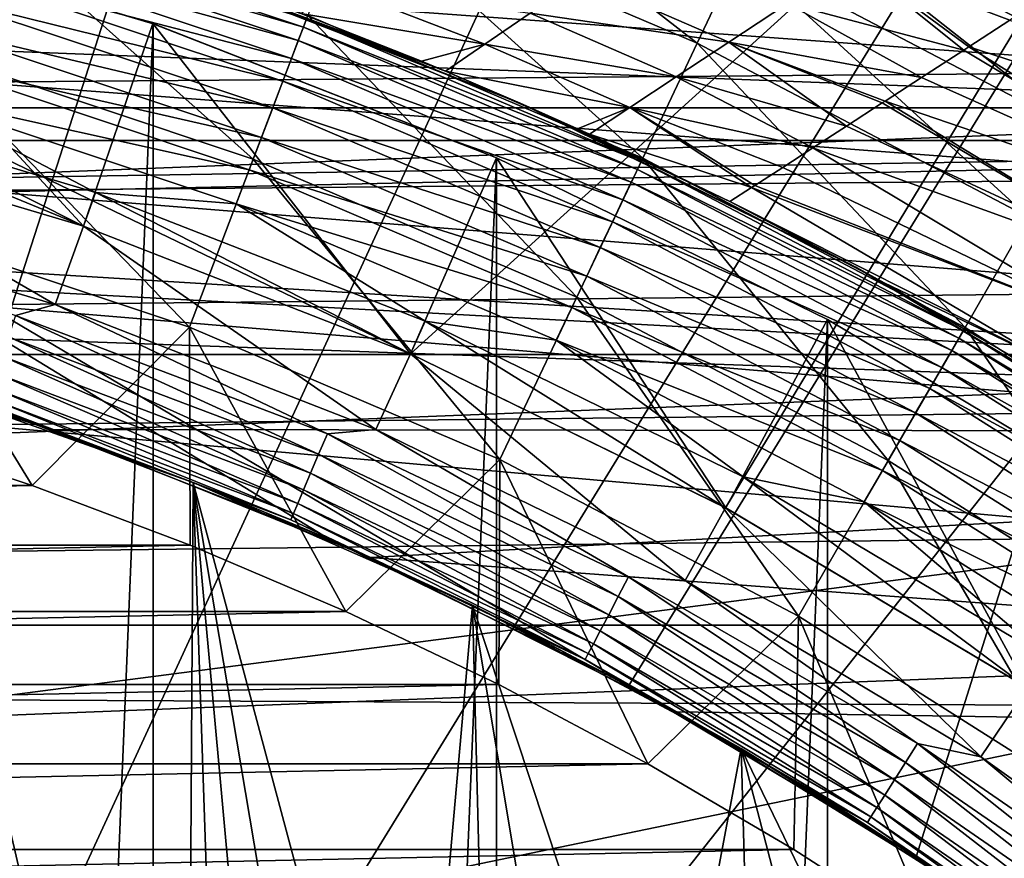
# Model space of a CAD drawing. Header units: metres. Extents: x -104 to 104, y -68 to 90.
# Tile 646 of 744: x 5.53 to 9.67, y 58.51 to 62.04. Entities that reach past the tile are written whole.
import ezdxf

# ---------------------------------------------------------------- set-up
doc = ezdxf.new("R2010")
doc.units = ezdxf.units.M
doc.layers.add('solid_FIT-BATH-153_SW0002', color=7, linetype='CONTINUOUS')

msp = doc.modelspace()

# ---------------------------------------------------------------- linework, layer by layer
at = {"layer": 'solid_FIT-BATH-153_SW0002'}
for points in [[(2.257359, 50.785889, 69.796501), (4.86164, 64.201035, 69.796501), (6.434303, 63.74995, 69.796501)], [(7.170177, 60.632389, 8.296501), (10.978271, 64.083855, 8.296501), (0.000727, 64.083694, 8.296501)], [(5.796449, 61.168476, 8.296501), (7.170177, 60.632389, 8.296501), (0.000727, 64.083694, 8.296501)], [(4.381793, 61.58971, 8.296501), (5.796449, 61.168476, 8.296501), (0.000727, 64.083694, 8.296501)], [(7.170177, 60.632389, 8.296501), (8.495444, 59.984596, 8.296501), (10.978271, 64.083855, 8.296501)], [(8.495444, 59.984596, 8.296501), (9.763556, 59.228916, 8.296501), (10.978271, 64.083855, 8.296501)], [(0, 64.027351, -4.703498), (8.088888, 59.238121, -4.703498), (11.033089, 64.027031, -4.703498)], [(0, 64.027351, -4.703498), (6.827105, 59.854702, -4.703498), (8.088888, 59.238121, -4.703498)], [(0, 64.027351, -4.703498), (5.519039, 60.365028, -4.703498), (6.827105, 59.854702, -4.703498)], [(8.088888, 59.238121, -4.703498), (9.296422, 58.518795, -4.703498), (11.033089, 64.027031, -4.703498)], [(9.296422, 58.518795, -4.703498), (10.439354, 57.702934, -4.703498), (11.033089, 64.027031, -4.703498)], [(2.257359, 50.785889, 69.796501), (6.434303, 63.74995, 69.796501), (7.965962, 63.174828, 69.796501)], [(2.257359, 50.785889, 69.796501), (7.965962, 63.174828, 69.796501), (9.446235, 62.479736, 69.796501)], [(7.076758, 62.946083, 43.765839), (6.928165, 62.554264, 45.265484), (8.37569, 61.937542, 45.265484)], [(8.555328, 62.316135, 43.765839), (7.076758, 62.946083, 43.765839), (8.37569, 61.937542, 45.265484)], [(8.762166, 62.752018, 40.691639), (8.684418, 62.588177, 42.238136), (10.128975, 61.830025, 42.238136)], [(10.219655, 61.987076, 40.691639), (8.762166, 62.752018, 40.691639), (10.128975, 61.830025, 42.238136)], [(10.249338, 62.039791, 39.13728), (8.762166, 62.752018, 40.691639), (10.219655, 61.987076, 40.691639)], [(15.220738, 61.528896, 1.296502), (-15.220758, 61.528942, 1.296502), (-13.847548, 62.6502, 1.296502)], [(13.847528, 62.650154, 1.296502), (15.220738, 61.528896, 1.296502), (-13.847548, 62.6502, 1.296502)], [(-12.570824, 61.666145, 72.796501), (11.172243, 62.596611, 72.796501), (-11.172068, 62.596718, 72.796501)], [(-12.570824, 61.666145, 72.796501), (12.570974, 61.666039, 72.796501), (11.172243, 62.596611, 72.796501)], [(8.684418, 62.588177, 42.238136), (8.555328, 62.316135, 43.765839), (9.978415, 61.569252, 43.765839)], [(10.128975, 61.830025, 42.238136), (8.684418, 62.588177, 42.238136), (9.978415, 61.569252, 43.765839)], [(5.287019, 62.539165, 46.727985), (5.107137, 61.918087, 48.144478), (6.509375, 61.449959, 48.144478)], [(6.738649, 62.054546, 46.727985), (5.287019, 62.539165, 46.727985), (6.509375, 61.449959, 48.144478)], [(6.928165, 62.554264, 45.265484), (6.738649, 62.054546, 46.727985), (8.146577, 61.454697, 46.727985)], [(8.37569, 61.937542, 45.265484), (6.928165, 62.554264, 45.265484), (8.146577, 61.454697, 46.727985)], [(2.257359, 50.785889, 69.796501), (9.446235, 62.479736, 69.796501), (10.866007, 61.669186, 69.796501)], [(4.382003, 61.589661, 35.896503), (5.79599, 61.16869, 35.896503), (4.60299, 62.462109, 36.796501)], [(4.602447, 26.109547, 37.479431), (4.602447, 62.462227, 37.479431), (6.088531, 62.019794, 37.479431)], [(4.60299, 62.462109, 36.796501), (6.088531, 62.019794, 37.479431), (4.602447, 62.462227, 37.479431)], [(4.60299, 62.462109, 36.796501), (6.088256, 62.019913, 36.796501), (6.088531, 62.019794, 37.479431)], [(5.79599, 61.16869, 35.896503), (6.088256, 62.019913, 36.796501), (4.60299, 62.462109, 36.796501)], [(5.272609, 62.489048, 28.604473), (6.720258, 62.005753, 28.604473), (5.255927, 62.431454, 28.749653)], [(5.272609, 62.489048, 28.604473), (6.733197, 62.039867, 28.451694), (6.720258, 62.005753, 28.604473)], [(10.866007, 61.669186, 69.796501), (9.446235, 62.479736, 69.796501), (10.122001, 62.112751, 49.487583)], [(5.255927, 62.431454, 28.749653), (6.698995, 61.949684, 28.749653), (5.233125, 62.352734, 28.883652)], [(6.720258, 62.005753, 28.604473), (6.698995, 61.949684, 28.749653), (5.255927, 62.431454, 28.749653)], [(5.233125, 62.352734, 28.883652), (6.669933, 61.873055, 28.883652), (5.204767, 62.254829, 29.003164)], [(6.698995, 61.949684, 28.749653), (6.669933, 61.873055, 28.883652), (5.233125, 62.352734, 28.883652)], [(8.555328, 62.316135, 43.765839), (8.37569, 61.937542, 45.265484), (9.768893, 61.206341, 45.265484)], [(9.978415, 61.569252, 43.765839), (8.555328, 62.316135, 43.765839), (9.768893, 61.206341, 45.265484)], [(5.204767, 62.254829, 29.003164), (6.633789, 61.777752, 29.003164), (5.171553, 62.14016, 29.105242)], [(6.669933, 61.873055, 28.883652), (6.633789, 61.777752, 29.003164), (5.204767, 62.254829, 29.003164)], [(6.16929, 62.256416, 28.296501), (7.632213, 61.685581, 28.296501), (6.733197, 62.039867, 28.451694)], [(7.317375, 61.820313, 17.273005), (7.632213, 61.685581, 28.296501), (6.16929, 62.256416, 28.296501)], [(7.216987, 61.86187, 17.264809), (7.317375, 61.820313, 17.273005), (6.16929, 62.256416, 28.296501)], [(7.216987, 61.86187, 17.264809), (6.16929, 62.256416, 28.296501), (6.709054, 62.061954, 17.243191)], [(9.49685, 61.908821, 15.841331), (8.755634, 62.104362, 15.877523), (9.028185, 62.283348, 15.551215)], [(9.518023, 61.922554, 15.816548), (9.49685, 61.908821, 15.841331), (9.028185, 62.283348, 15.551215)], [(9.689807, 62.034012, 15.624913), (9.518023, 61.922554, 15.816548), (9.028185, 62.283348, 15.551215)], [(9.898851, 62.169724, 15.411796), (9.689807, 62.034012, 15.624913), (9.028185, 62.283348, 15.551215)], [(5.33306, 62.205315, -22.301899), (10.671043, 62.245171, -22.262825), (10.670967, 61.817604, -22.29899)], [(8.508777, 61.942131, 16.220694), (7.674321, 62.06461, 16.50194), (7.890851, 62.211628, 16.1404)], [(8.755634, 62.104362, 15.877523), (8.508777, 61.942131, 16.220694), (7.890851, 62.211628, 16.1404)], [(5.332981, 61.773846, -22.336155), (5.33306, 62.205315, -22.301899), (10.670967, 61.817604, -22.29899)], [(6.709054, 62.061954, 17.243191), (6.858861, 62.174953, 16.865639), (7.483057, 61.933937, 16.880211)], [(6.858861, 62.174953, 16.865639), (7.674321, 62.06461, 16.50194), (7.483057, 61.933937, 16.880211)], [(5.171553, 62.14016, 29.105242), (6.591455, 61.666126, 29.105242), (5.1343, 62.011547, 29.187365)], [(6.633789, 61.777752, 29.003164), (6.591455, 61.666126, 29.105242), (5.171553, 62.14016, 29.105242)], [(9.318357, 61.793083, 16.061773), (8.508777, 61.942131, 16.220694), (8.755634, 62.104362, 15.877523)], [(9.49685, 61.908821, 15.841331), (9.318357, 61.793083, 16.061773), (8.755634, 62.104362, 15.877523)], [(6.738649, 62.054546, 46.727985), (6.509375, 61.449959, 48.144478), (7.869397, 60.870514, 48.144478)], [(7.216987, 61.86187, 17.264809), (6.709054, 62.061954, 17.243191), (7.483057, 61.933937, 16.880211)], [(8.146577, 61.454697, 46.727985), (6.738649, 62.054546, 46.727985), (7.869397, 60.870514, 48.144478)], [(8.287644, 61.796593, 16.580622), (7.483057, 61.933937, 16.880211), (7.674321, 62.06461, 16.50194)], [(8.508777, 61.942131, 16.220694), (8.287644, 61.796593, 16.580622), (7.674321, 62.06461, 16.50194)], [(4.602447, 26.109547, 37.479431), (6.088531, 62.019794, 37.479431), (6.088531, 26.551981, 37.479431)], [(5.1343, 62.011547, 29.187365), (6.543974, 61.540932, 29.187365), (5.09393, 61.872173, 29.247509)], [(6.591455, 61.666126, 29.105242), (6.543974, 61.540932, 29.187365), (5.1343, 62.011547, 29.187365)], [(5.79599, 61.16869, 35.896503), (7.170377, 60.632393, 35.896503), (6.088256, 62.019913, 36.796501)], [(6.088256, 62.019913, 36.796501), (7.531875, 61.456512, 37.479431), (6.088531, 62.019794, 37.479431)], [(6.088256, 62.019913, 36.796501), (7.531919, 61.456581, 36.796501), (7.531875, 61.456512, 37.479431)], [(7.170377, 60.632393, 35.896503), (7.531919, 61.456581, 36.796501), (6.088256, 62.019913, 36.796501)], [(6.088531, 26.551981, 37.479431), (6.088531, 62.019794, 37.479431), (7.531875, 61.456512, 37.479431)], [(6.720258, 62.005753, 28.604473), (8.124322, 61.407536, 28.604473), (6.698995, 61.949684, 28.749653)], [(6.720258, 62.005753, 28.604473), (6.733197, 62.039867, 28.451694), (8.139965, 61.440498, 28.451694)], [(6.720258, 62.005753, 28.604473), (8.139965, 61.440498, 28.451694), (8.124322, 61.407536, 28.604473)], [(7.632213, 61.685581, 28.296501), (8.139965, 61.440498, 28.451694), (6.733197, 62.039867, 28.451694)], [(11.169938, 61.386921, 15.360424), (9.518023, 61.922554, 15.816548), (9.689807, 62.034012, 15.624913)], [(5.107137, 61.918087, 48.144478), (4.897114, 61.193054, 49.506374), (6.241692, 60.744175, 49.506374)], [(6.509375, 61.449959, 48.144478), (5.107137, 61.918087, 48.144478), (6.241692, 60.744175, 49.506374)], [(6.698995, 61.949684, 28.749653), (8.098618, 61.353363, 28.749653), (6.669933, 61.873055, 28.883652)], [(8.124322, 61.407536, 28.604473), (8.098618, 61.353363, 28.749653), (6.698995, 61.949684, 28.749653)], [(7.216987, 61.86187, 17.264809), (7.483057, 61.933937, 16.880211), (7.317375, 61.820313, 17.273005)], [(8.092265, 61.667683, 16.957203), (7.317375, 61.820313, 17.273005), (7.483057, 61.933937, 16.880211)], [(8.287644, 61.796593, 16.580622), (8.092265, 61.667683, 16.957203), (7.483057, 61.933937, 16.880211)], [(8.37569, 61.937542, 45.265484), (8.146577, 61.454697, 46.727985), (9.501671, 60.7435, 46.727985)], [(9.003008, 61.588844, 16.512842), (8.287644, 61.796593, 16.580622), (8.508777, 61.942131, 16.220694)], [(9.768893, 61.206341, 45.265484), (8.37569, 61.937542, 45.265484), (9.501671, 60.7435, 46.727985)], [(9.153986, 61.686584, 16.285633), (9.003008, 61.588844, 16.512842), (8.508777, 61.942131, 16.220694)], [(9.166461, 61.694664, 16.267847), (9.153986, 61.686584, 16.285633), (8.508777, 61.942131, 16.220694)], [(9.318357, 61.793083, 16.061773), (9.166461, 61.694664, 16.267847), (8.508777, 61.942131, 16.220694)], [(10.763314, 61.148106, 15.785811), (9.49685, 61.908821, 15.841331), (9.518023, 61.922554, 15.816548)], [(10.763314, 61.148106, 15.785811), (9.518023, 61.922554, 15.816548), (11.169938, 61.386921, 15.360424)], [(10.763314, 61.148106, 15.785811), (9.318357, 61.793083, 16.061773), (9.49685, 61.908821, 15.841331)], [(5.09393, 61.872173, 29.247509), (6.49252, 61.405254, 29.247509), (5.051437, 61.725471, 29.284189)], [(6.543974, 61.540932, 29.187365), (6.49252, 61.405254, 29.247509), (5.09393, 61.872173, 29.247509)], [(6.669933, 61.873055, 28.883652), (8.063483, 61.27932, 28.883652), (6.633789, 61.777752, 29.003164)], [(8.098618, 61.353363, 28.749653), (8.063483, 61.27932, 28.883652), (6.669933, 61.873055, 28.883652)], [(5.332981, 61.773846, -22.336155), (10.670967, 61.817604, -22.29899), (10.670891, 61.366749, -22.328478)], [(7.872756, 61.578075, 17.341955), (7.632213, 61.685581, 28.296501), (7.317375, 61.820313, 17.273005)], [(8.092265, 61.667683, 16.957203), (7.872756, 61.578075, 17.341955), (7.317375, 61.820313, 17.273005)], [(8.861801, 61.497498, 16.748573), (8.092265, 61.667683, 16.957203), (8.287644, 61.796593, 16.580622)], [(9.003008, 61.588844, 16.512842), (8.861801, 61.497498, 16.748573), (8.287644, 61.796593, 16.580622)], [(10.763314, 61.148106, 15.785811), (9.166461, 61.694664, 16.267847), (9.318357, 61.793083, 16.061773)], [(5.332902, 61.318642, -22.363905), (5.332981, 61.773846, -22.336155), (10.670891, 61.366749, -22.328478)], [(6.633789, 61.777752, 29.003164), (8.019788, 61.187233, 29.003164), (6.591455, 61.666126, 29.105242)], [(8.063483, 61.27932, 28.883652), (8.019788, 61.187233, 29.003164), (6.633789, 61.777752, 29.003164)], [(4.419571, 61.734879, 29.296501), (5.796432, 61.16848, 29.296501), (4.381778, 61.589714, 29.296501)], [(4.419571, 61.734879, 29.296501), (5.846405, 61.309917, 29.296501), (5.796432, 61.16848, 29.296501)], [(5.051437, 61.725471, 29.284189), (5.846405, 61.309917, 29.296501), (4.419571, 61.734879, 29.296501)], [(5.051437, 61.725471, 29.284189), (6.43836, 61.262447, 29.284189), (5.846405, 61.309917, 29.296501)], [(6.49252, 61.405254, 29.247509), (6.43836, 61.262447, 29.284189), (5.051437, 61.725471, 29.284189)], [(2.257359, 50.785889, 69.796501), (10.866007, 61.669186, 69.796501), (12.21831, 60.746838, 69.796501)], [(7.632213, 61.685581, 28.296501), (9.043, 60.995888, 28.296501), (8.139965, 61.440498, 28.451694)], [(8.512794, 61.272129, 17.474308), (9.043, 60.995888, 28.296501), (7.632213, 61.685581, 28.296501)], [(7.923595, 61.554836, 17.350342), (7.632213, 61.685581, 28.296501), (7.872756, 61.578075, 17.341955)], [(8.512794, 61.272129, 17.474308), (7.632213, 61.685581, 28.296501), (7.923595, 61.554836, 17.350342)], [(10.404241, 60.93919, 16.242018), (9.003008, 61.588844, 16.512842), (9.153986, 61.686584, 16.285633)], [(10.404241, 60.93919, 16.242018), (9.153986, 61.686584, 16.285633), (9.166461, 61.694664, 16.267847)], [(10.404241, 60.93919, 16.242018), (9.166461, 61.694664, 16.267847), (10.763314, 61.148106, 15.785811)], [(-13.892203, 60.629307, 72.796501), (12.570974, 61.666039, 72.796501), (-12.570824, 61.666145, 72.796501)], [(-13.892203, 60.629307, 72.796501), (13.892327, 60.629204, 72.796501), (12.570974, 61.666039, 72.796501)], [(6.591455, 61.666126, 29.105242), (7.968609, 61.079376, 29.105242), (6.543974, 61.540932, 29.187365)], [(8.019788, 61.187233, 29.003164), (7.968609, 61.079376, 29.105242), (6.591455, 61.666126, 29.105242)], [(8.092265, 61.667683, 16.957203), (7.923595, 61.554836, 17.350342), (7.872756, 61.578075, 17.341955)], [(8.603916, 61.330891, 17.259068), (7.923595, 61.554836, 17.350342), (8.092265, 61.667683, 16.957203)], [(8.618598, 61.340366, 17.226431), (8.603916, 61.330891, 17.259068), (8.092265, 61.667683, 16.957203)], [(8.735498, 61.415855, 16.983356), (8.618598, 61.340366, 17.226431), (8.092265, 61.667683, 16.957203)], [(8.861801, 61.497498, 16.748573), (8.735498, 61.415855, 16.983356), (8.092265, 61.667683, 16.957203)], [(4.290491, 61.251785, 7.096502), (5.677629, 60.839226, 7.096502), (4.381778, 61.589714, 7.096502)], [(4.381778, 61.589714, 29.296501), (5.796432, 61.16848, 29.296501), (4.382003, 61.589661, 35.896503)], [(4.381778, 61.589714, 7.096502), (5.796432, 61.16848, 7.096502), (4.381793, 61.58971, 8.296501)], [(5.677629, 60.839226, 7.096502), (5.796432, 61.16848, 7.096502), (4.381778, 61.589714, 7.096502)], [(5.796432, 61.16848, 7.096502), (5.796449, 61.168476, 8.296501), (4.381793, 61.58971, 8.296501)], [(5.796432, 61.16848, 29.296501), (5.79599, 61.16869, 35.896503), (4.382003, 61.589661, 35.896503)], [(10.404241, 60.93919, 16.242018), (8.861801, 61.497498, 16.748573), (9.003008, 61.588844, 16.512842)], [(8.603916, 61.330891, 17.259068), (8.512794, 61.272129, 17.474308), (7.923595, 61.554836, 17.350342)], [(0, 61.285889, 1.296502), (-15.220758, 61.528942, 1.296502), (15.220738, 61.528896, 1.296502)], [(1.443118, 61.224487, 1.296502), (0, 61.285889, 1.296502), (15.220738, 61.528896, 1.296502)], [(1.443118, 61.224487, 1.296502), (15.220738, 61.528896, 1.296502), (16.506964, 60.302204, 1.296502)], [(6.543974, 61.540932, 29.187365), (7.911209, 60.958408, 29.187365), (6.49252, 61.405254, 29.247509)], [(7.968609, 61.079376, 29.105242), (7.911209, 60.958408, 29.187365), (6.543974, 61.540932, 29.187365)], [(10.092864, 60.760242, 16.728622), (8.735498, 61.415855, 16.983356), (8.861801, 61.497498, 16.748573)], [(10.092864, 60.760242, 16.728622), (8.861801, 61.497498, 16.748573), (10.404241, 60.93919, 16.242018)], [(6.088531, 26.551981, 37.479431), (7.531875, 61.456512, 37.479431), (7.531875, 27.115261, 37.479431)], [(6.509375, 61.449959, 48.144478), (6.241692, 60.744175, 49.506374), (7.54579, 60.18856, 49.506374)], [(7.869397, 60.870514, 48.144478), (6.509375, 61.449959, 48.144478), (7.54579, 60.18856, 49.506374)], [(7.170377, 60.632393, 35.896503), (8.495779, 59.984432, 35.896503), (7.531919, 61.456581, 36.796501)], [(7.531919, 61.456581, 36.796501), (8.923593, 60.776196, 37.479431), (7.531875, 61.456512, 37.479431)], [(7.531875, 27.115261, 37.479431), (7.531875, 61.456512, 37.479431), (8.923593, 60.776196, 37.479431)], [(7.531919, 61.456581, 36.796501), (8.924122, 60.775963, 36.796501), (8.923593, 60.776196, 37.479431)], [(8.495779, 59.984432, 35.896503), (8.924122, 60.775963, 36.796501), (7.531919, 61.456581, 36.796501)], [(8.146577, 61.454697, 46.727985), (7.869397, 60.870514, 48.144478), (9.178384, 60.183514, 48.144478)], [(8.124322, 61.407536, 28.604473), (8.139965, 61.440498, 28.451694), (9.493942, 60.729877, 28.451694)], [(9.043, 60.995888, 28.296501), (9.493942, 60.729877, 28.451694), (8.139965, 61.440498, 28.451694)], [(9.501671, 60.7435, 46.727985), (8.146577, 61.454697, 46.727985), (9.178384, 60.183514, 48.144478)], [(6.49252, 61.405254, 29.247509), (7.849003, 60.827312, 29.247509), (6.43836, 61.262447, 29.284189)], [(7.911209, 60.958408, 29.187365), (7.849003, 60.827312, 29.247509), (6.49252, 61.405254, 29.247509)], [(8.124322, 61.407536, 28.604473), (9.475698, 60.698277, 28.604473), (8.098618, 61.353363, 28.749653)], [(8.124322, 61.407536, 28.604473), (9.493942, 60.729877, 28.451694), (9.475698, 60.698277, 28.604473)], [(10.092864, 60.760242, 16.728622), (8.618598, 61.340366, 17.226431), (8.735498, 61.415855, 16.983356)], [(5.332902, 61.318642, -22.363905), (10.670891, 61.366749, -22.328478), (10.670815, 60.891716, -22.352058)], [(8.098618, 61.353363, 28.749653), (9.445717, 60.646351, 28.749653), (8.063483, 61.27932, 28.883652)], [(9.475698, 60.698277, 28.604473), (9.445717, 60.646351, 28.749653), (8.098618, 61.353363, 28.749653)], [(10.092864, 60.760242, 16.728622), (8.603916, 61.330891, 17.259068), (8.618598, 61.340366, 17.226431)], [(5.332823, 60.838776, -22.385927), (5.332902, 61.318642, -22.363905), (10.670815, 60.891716, -22.352058)], [(5.846405, 61.309917, 29.296501), (7.170158, 60.632397, 29.296501), (5.796432, 61.16848, 29.296501)], [(5.846405, 61.309917, 29.296501), (7.231949, 60.769085, 29.296501), (7.170158, 60.632397, 29.296501)], [(6.43836, 61.262447, 29.284189), (7.231949, 60.769085, 29.296501), (5.846405, 61.309917, 29.296501)], [(9.829362, 60.611286, 17.245197), (8.512794, 61.272129, 17.474308), (8.603916, 61.330891, 17.259068)], [(9.829362, 60.611286, 17.245197), (8.603916, 61.330891, 17.259068), (10.092864, 60.760242, 16.728622)], [(-1.43812, 61.224911, -6.203498), (9.643651, 30.285889, -6.203498), (0, 61.285889, -6.203498)], [(0, 61.285889, -6.203498), (9.643651, 30.285889, -6.203498), (1.28216, 61.237415, -6.203498)], [(6.43836, 61.262447, 29.284189), (7.783528, 60.689327, 29.284189), (7.231949, 60.769085, 29.296501)], [(7.849003, 60.827312, 29.247509), (7.783528, 60.689327, 29.284189), (6.43836, 61.262447, 29.284189)], [(8.063483, 61.27932, 28.883652), (9.404739, 60.575375, 28.883652), (8.019788, 61.187233, 29.003164)], [(9.445717, 60.646351, 28.749653), (9.404739, 60.575375, 28.883652), (8.063483, 61.27932, 28.883652)], [(9.162179, 60.930843, 17.419378), (9.043, 60.995888, 28.296501), (8.512794, 61.272129, 17.474308)], [(9.162179, 60.930843, 17.419378), (8.512794, 61.272129, 17.474308), (9.829362, 60.611286, 17.245197)], [(-2.862983, 61.042995, -6.203498), (9.643651, 30.285889, -6.203498), (-1.43812, 61.224911, -6.203498)], [(1.28216, 61.237415, -6.203498), (9.643651, 30.285889, -6.203498), (2.55339, 61.092987, -6.203498)], [(2.872895, 61.041298, 1.296502), (1.443118, 61.224487, 1.296502), (16.506964, 60.302204, 1.296502)], [(5.510983, 60.793297, 7.087009), (5.677629, 60.839226, 7.096502), (4.290491, 61.251785, 7.096502)], [(4.897114, 61.193054, 49.506374), (4.904688, 60.301624, 50.796501), (5.580533, 60.078896, 50.796501)], [(6.241692, 60.744175, 49.506374), (4.897114, 61.193054, 49.506374), (5.580533, 60.078896, 50.796501)], [(8.019788, 61.187233, 29.003164), (9.353775, 60.487103, 29.003164), (7.968609, 61.079376, 29.105242)], [(9.404739, 60.575375, 28.883652), (9.353775, 60.487103, 29.003164), (8.019788, 61.187233, 29.003164)], [(9.768893, 61.206341, 45.265484), (9.501671, 60.7435, 46.727985), (10.795144, 59.925568, 46.727985)], [(5.677629, 60.839226, 7.096502), (7.024806, 60.313957, 7.096502), (5.796432, 61.16848, 7.096502)], [(7.170158, 60.632397, 29.296501), (7.170377, 60.632393, 35.896503), (5.79599, 61.16869, 35.896503)], [(5.796432, 61.16848, 29.296501), (7.170158, 60.632397, 29.296501), (5.79599, 61.16869, 35.896503)], [(5.796432, 61.16848, 7.096502), (7.170158, 60.632397, 7.096502), (5.796449, 61.168476, 8.296501)], [(7.024806, 60.313957, 7.096502), (7.170158, 60.632397, 7.096502), (5.796432, 61.16848, 7.096502)], [(7.170158, 60.632397, 7.096502), (7.170177, 60.632389, 8.296501), (5.796449, 61.168476, 8.296501)], [(2.55339, 61.092987, -6.203498), (9.643651, 30.285889, -6.203498), (3.813032, 60.85273, -6.203498)], [(7.968609, 61.079376, 29.105242), (9.294084, 60.383713, 29.105242), (7.911209, 60.958408, 29.187365)], [(9.353775, 60.487103, 29.003164), (9.294084, 60.383713, 29.105242), (7.968609, 61.079376, 29.105242)], [(-4.268853, 60.741177, -6.203498), (9.643651, 30.285889, -6.203498), (-2.862983, 61.042995, -6.203498)], [(4.283402, 60.737392, 1.296502), (2.872895, 61.041298, 1.296502), (16.506964, 60.302204, 1.296502)], [(9.043, 60.995888, 28.296501), (10.392015, 60.192051, 28.296501), (9.493942, 60.729877, 28.451694)], [(9.797755, 60.564831, 17.372869), (10.392015, 60.192051, 28.296501), (9.043, 60.995888, 28.296501)], [(9.797755, 60.564831, 17.372869), (9.043, 60.995888, 28.296501), (9.162179, 60.930843, 17.419378)], [(7.911209, 60.958408, 29.187365), (9.227136, 60.267754, 29.187365), (7.849003, 60.827312, 29.247509)], [(9.294084, 60.383713, 29.105242), (9.227136, 60.267754, 29.187365), (7.911209, 60.958408, 29.187365)], [(9.797755, 60.564831, 17.372869), (9.162179, 60.930843, 17.419378), (9.829362, 60.611286, 17.245197)], [(5.332823, 60.838776, -22.385927), (10.670815, 60.891716, -22.352058), (10.670739, 60.391613, -22.370506)], [(6.025814, 53.893448, -6.203498), (3.813032, 60.85273, -6.203498), (9.643651, 30.285889, -6.203498)], [(6.025814, 53.893448, -6.203498), (5.049727, 60.51849, -6.203498), (3.813032, 60.85273, -6.203498)], [(7.869397, 60.870514, 48.144478), (7.54579, 60.18856, 49.506374), (8.800951, 59.529812, 49.506374)], [(9.178384, 60.183514, 48.144478), (7.869397, 60.870514, 48.144478), (8.800951, 59.529812, 49.506374)], [(5.332744, 60.333309, -22.403), (5.332823, 60.838776, -22.385927), (10.670739, 60.391613, -22.370506)], [(5.510983, 60.793297, 7.087009), (6.821408, 60.296322, 7.087009), (5.677629, 60.839226, 7.096502)], [(6.821408, 60.296322, 7.087009), (7.024806, 60.313957, 7.096502), (5.677629, 60.839226, 7.096502)], [(7.849003, 60.827312, 29.247509), (9.154583, 60.14209, 29.247509), (7.783528, 60.689327, 29.284189)], [(9.227136, 60.267754, 29.187365), (9.154583, 60.14209, 29.247509), (7.849003, 60.827312, 29.247509)], [(6.784594, 60.209915, 7.058629), (5.510983, 60.793297, 7.087009), (5.481242, 60.704212, 7.058629)], [(6.784594, 60.209915, 7.058629), (6.821408, 60.296322, 7.087009), (5.510983, 60.793297, 7.087009)], [(7.231949, 60.769085, 29.296501), (8.495426, 59.984608, 29.296501), (7.170158, 60.632397, 29.296501)], [(7.231949, 60.769085, 29.296501), (8.568604, 60.115562, 29.296501), (8.495426, 59.984608, 29.296501)], [(7.783528, 60.689327, 29.284189), (8.568604, 60.115562, 29.296501), (7.231949, 60.769085, 29.296501)], [(7.531875, 27.115261, 37.479431), (8.923593, 60.776196, 37.479431), (8.923593, 27.795582, 37.479431)], [(8.495779, 59.984432, 35.896503), (9.763142, 59.229233, 35.896503), (8.924122, 60.775963, 36.796501)], [(8.923593, 27.795582, 37.479431), (8.923593, 60.776196, 37.479431), (10.255378, 59.982693, 37.479431)], [(8.924122, 60.775963, 36.796501), (10.255378, 59.982693, 37.479431), (8.923593, 60.776196, 37.479431)], [(8.924122, 60.775963, 36.796501), (10.255358, 59.982708, 36.796501), (10.255378, 59.982693, 37.479431)], [(9.763142, 59.229233, 35.896503), (10.255358, 59.982708, 36.796501), (8.924122, 60.775963, 36.796501)], [(-5.645058, 60.321228, -6.203498), (9.643651, 30.285889, -6.203498), (-4.268853, 60.741177, -6.203498)], [(2.257359, 50.785889, 68.296501), (12.21831, 60.746838, 69.796501), (12.21831, 60.746838, 68.296501)], [(2.257359, 50.785889, 69.796501), (12.21831, 60.746838, 69.796501), (2.257359, 50.785889, 68.296501)], [(6.5, 50.785889, 68.296501), (2.257359, 50.785889, 68.296501), (12.21831, 60.746838, 68.296501)], [(5.663962, 60.314564, 1.296502), (4.283402, 60.737392, 1.296502), (16.506964, 60.302204, 1.296502)], [(4.977987, 60.540722, 6.596502), (4.283402, 60.737392, 1.296502), (5.663962, 60.314564, 1.296502)], [(6.241692, 60.744175, 49.506374), (5.580533, 60.078896, 50.796501), (6.244927, 59.828171, 50.796501)], [(6.241692, 60.744175, 49.506374), (6.244927, 59.828171, 50.796501), (6.899371, 59.548862, 50.796501)], [(7.54579, 60.18856, 49.506374), (6.241692, 60.744175, 49.506374), (6.899371, 59.548862, 50.796501)], [(6.5, 50.785889, 68.296501), (12.21831, 60.746838, 68.296501), (16.460951, 56.5042, 68.296501)], [(9.501671, 60.7435, 46.727985), (9.178384, 60.183514, 48.144478), (10.427846, 59.393414, 48.144478)], [(9.475698, 60.698277, 28.604473), (9.493942, 60.729877, 28.451694), (10.786347, 59.912609, 28.451694)], [(10.392015, 60.192051, 28.296501), (10.786347, 59.912609, 28.451694), (9.493942, 60.729877, 28.451694)], [(10.795144, 59.925568, 46.727985), (9.501671, 60.7435, 46.727985), (10.427846, 59.393414, 48.144478)], [(5.481242, 60.704212, 7.058629), (5.453828, 60.622097, 7.012455), (6.750661, 60.130272, 7.012455)], [(6.784594, 60.209915, 7.058629), (5.481242, 60.704212, 7.058629), (6.750661, 60.130272, 7.012455)], [(7.783528, 60.689327, 29.284189), (9.078218, 60.009823, 29.284189), (8.568604, 60.115562, 29.296501)], [(9.154583, 60.14209, 29.247509), (9.078218, 60.009823, 29.284189), (7.783528, 60.689327, 29.284189)], [(9.475698, 60.698277, 28.604473), (10.76562, 59.88258, 28.604473), (9.445717, 60.646351, 28.749653)], [(9.475698, 60.698277, 28.604473), (10.786347, 59.912609, 28.451694), (10.76562, 59.88258, 28.604473)], [(9.445717, 60.646351, 28.749653), (10.731558, 59.833233, 28.749653), (9.404739, 60.575375, 28.883652)], [(10.76562, 59.88258, 28.604473), (10.731558, 59.833233, 28.749653), (9.445717, 60.646351, 28.749653)], [(-15.129278, 59.49139, 72.796501), (13.892327, 60.629204, 72.796501), (-13.892203, 60.629307, 72.796501)], [(-15.129278, 59.49139, 72.796501), (15.129375, 59.491295, 72.796501), (13.892327, 60.629204, 72.796501)], [(5.453828, 60.622097, 7.012455), (5.429797, 60.550114, 6.950263), (6.720916, 60.060459, 6.950263)], [(6.750661, 60.130272, 7.012455), (5.453828, 60.622097, 7.012455), (6.720916, 60.060459, 6.950263)], [(7.024806, 60.313957, 7.096502), (8.324616, 59.679077, 7.096502), (7.170158, 60.632397, 7.096502)], [(7.170158, 60.632397, 29.296501), (8.495426, 59.984608, 29.296501), (7.170377, 60.632393, 35.896503)], [(7.170158, 60.632397, 7.096502), (8.495426, 59.984608, 7.096502), (7.170177, 60.632389, 8.296501)], [(8.324616, 59.679077, 7.096502), (8.495426, 59.984608, 7.096502), (7.170158, 60.632397, 7.096502)], [(8.495426, 59.984608, 7.096502), (8.495444, 59.984596, 8.296501), (7.170177, 60.632389, 8.296501)], [(8.495426, 59.984608, 29.296501), (8.495779, 59.984432, 35.896503), (7.170377, 60.632393, 35.896503)], [(9.404739, 60.575375, 28.883652), (10.685001, 59.765785, 28.883652), (9.353775, 60.487103, 29.003164)], [(10.731558, 59.833233, 28.749653), (10.685001, 59.765785, 28.883652), (9.404739, 60.575375, 28.883652)], [(4.977987, 60.540722, 6.596502), (5.663962, 60.314564, 1.296502), (5.663376, 60.314804, 6.596502)], [(5.386398, 60.42012, 6.694047), (4.977987, 60.540722, 6.596502), (5.663376, 60.314804, 6.596502)], [(5.049727, 60.51849, -6.203498), (6.257788, 60.092201, -6.203498), (5.519039, 60.365028, -4.703498)], [(6.228316, 55.433788, -6.203498), (6.257788, 60.092201, -6.203498), (5.049727, 60.51849, -6.203498)], [(6.025814, 53.893448, -6.203498), (6, 54.285889, -6.203498), (5.049727, 60.51849, -6.203498)], [(6.025815, 54.678337, -6.203498), (5.049727, 60.51849, -6.203498), (6, 54.285889, -6.203498)], [(6.102284, 55.062275, -6.203498), (6.228316, 55.433788, -6.203498), (5.049727, 60.51849, -6.203498)], [(6.025815, 54.678337, -6.203498), (6.102284, 55.062275, -6.203498), (5.049727, 60.51849, -6.203498)], [(5.429797, 60.550114, 6.950263), (5.410075, 60.491039, 6.87445), (6.696504, 60.003162, 6.87445)], [(6.720916, 60.060459, 6.950263), (5.429797, 60.550114, 6.950263), (6.696504, 60.003162, 6.87445)], [(5.410075, 60.491039, 6.87445), (5.39542, 60.447144, 6.787934), (6.678365, 59.960587, 6.787934)], [(6.696504, 60.003162, 6.87445), (5.410075, 60.491039, 6.87445), (6.678365, 59.960587, 6.787934)], [(9.353775, 60.487103, 29.003164), (10.6271, 59.6819, 29.003164), (9.294084, 60.383713, 29.105242)], [(10.685001, 59.765785, 28.883652), (10.6271, 59.6819, 29.003164), (9.353775, 60.487103, 29.003164)], [(5.39542, 60.447144, 6.787934), (5.386398, 60.42012, 6.694047), (6.667198, 59.934376, 6.694047)], [(6.678365, 59.960587, 6.787934), (5.39542, 60.447144, 6.787934), (6.667198, 59.934376, 6.694047)], [(5.332744, 60.333309, -22.403), (10.670739, 60.391613, -22.370506), (10.624981, 59.864758, -22.384953)], [(5.386398, 60.42012, 6.694047), (5.663376, 60.314804, 6.596502), (6.33856, 60.060001, 6.596502)], [(6.667198, 59.934376, 6.694047), (5.386398, 60.42012, 6.694047), (6.33856, 60.060001, 6.596502)], [(6.257788, 60.092201, -6.203498), (6.827105, 59.854702, -4.703498), (5.519039, 60.365028, -4.703498)], [(9.294084, 60.383713, 29.105242), (10.559282, 59.583649, 29.105242), (9.227136, 60.267754, 29.187365)], [(10.6271, 59.6819, 29.003164), (10.559282, 59.583649, 29.105242), (9.294084, 60.383713, 29.105242)], [(-6, 54.285889, -6.203498), (9.643651, 30.285889, -6.203498), (-5.645058, 60.321228, -6.203498)], [(5.25173, 59.799633, -22.416235), (5.332744, 60.333309, -22.403), (10.624981, 59.864758, -22.384953)], [(5.663376, 60.314804, 6.596502), (5.663962, 60.314564, 1.296502), (6.33856, 60.060001, 6.596502)], [(7.002448, 59.776623, 1.296502), (5.663962, 60.314564, 1.296502), (16.506964, 60.302204, 1.296502)], [(6.33856, 60.060001, 6.596502), (5.663962, 60.314564, 1.296502), (7.002448, 59.776623, 1.296502)], [(6.821408, 60.296322, 7.087009), (8.087592, 59.695507, 7.087009), (7.024806, 60.313957, 7.096502)], [(8.087592, 59.695507, 7.087009), (8.324616, 59.679077, 7.096502), (7.024806, 60.313957, 7.096502)], [(5.580533, 60.078896, 50.796501), (4.904688, 60.301624, 50.796501), (-5.580529, 60.078899, 50.796501)], [(8.043945, 59.612347, 7.058629), (6.821408, 60.296322, 7.087009), (6.784594, 60.209915, 7.058629)], [(8.043945, 59.612347, 7.058629), (8.087592, 59.695507, 7.087009), (6.821408, 60.296322, 7.087009)], [(7.002448, 59.776623, 1.296502), (16.506964, 60.302204, 1.296502), (17.69417, 58.980064, 1.296502)], [(9.227136, 60.267754, 29.187365), (10.48322, 59.473454, 29.187365), (9.154583, 60.14209, 29.247509)], [(10.559282, 59.583649, 29.105242), (10.48322, 59.473454, 29.187365), (9.227136, 60.267754, 29.187365)], [(6.784594, 60.209915, 7.058629), (6.750661, 60.130272, 7.012455), (8.003715, 59.53569, 7.012455)], [(8.043945, 59.612347, 7.058629), (6.784594, 60.209915, 7.058629), (8.003715, 59.53569, 7.012455)], [(7.54579, 60.18856, 49.506374), (6.899371, 59.548862, 50.796501), (7.541327, 59.242165, 50.796501)], [(7.54579, 60.18856, 49.506374), (7.541327, 59.242165, 50.796501), (8.168508, 58.909046, 50.796501)], [(8.800951, 59.529812, 49.506374), (7.54579, 60.18856, 49.506374), (8.168508, 58.909046, 50.796501)], [(9.178384, 60.183514, 48.144478), (8.800951, 59.529812, 49.506374), (9.999035, 58.772202, 49.506374)], [(10.427846, 59.393414, 48.144478), (9.178384, 60.183514, 48.144478), (9.999035, 58.772202, 49.506374)], [(9.154583, 60.14209, 29.247509), (10.400792, 59.354038, 29.247509), (9.078218, 60.009823, 29.284189)], [(10.48322, 59.473454, 29.187365), (10.400792, 59.354038, 29.247509), (9.154583, 60.14209, 29.247509)], [(6.750661, 60.130272, 7.012455), (6.720916, 60.060459, 6.950263), (7.968448, 59.468498, 6.950263)], [(8.003715, 59.53569, 7.012455), (6.750661, 60.130272, 7.012455), (7.968448, 59.468498, 6.950263)], [(8.568604, 60.115562, 29.296501), (9.763539, 59.228928, 29.296501), (8.495426, 59.984608, 29.296501)], [(8.568604, 60.115562, 29.296501), (9.84759, 59.353188, 29.296501), (9.763539, 59.228928, 29.296501)], [(9.078218, 60.009823, 29.284189), (9.84759, 59.353188, 29.296501), (8.568604, 60.115562, 29.296501)], [(5.580533, 60.078896, 50.796501), (-5.580529, 60.078899, 50.796501), (-6.244925, 59.828171, 50.796501)], [(6.244927, 59.828171, 50.796501), (5.580533, 60.078896, 50.796501), (-6.244925, 59.828171, 50.796501)], [(6.228316, 55.433788, -6.203498), (6.40215, 55.786228, -6.203498), (6.257788, 60.092201, -6.203498)], [(6.257788, 60.092201, -6.203498), (7.431432, 59.5755, -6.203498), (6.827105, 59.854702, -4.703498)], [(7.173885, 56.666077, -6.203498), (7.431432, 59.5755, -6.203498), (6.257788, 60.092201, -6.203498)], [(6.878578, 56.40704, -6.203498), (7.173885, 56.666077, -6.203498), (6.257788, 60.092201, -6.203498)], [(6.620113, 56.112267, -6.203498), (6.878578, 56.40704, -6.203498), (6.257788, 60.092201, -6.203498)], [(6.40215, 55.786228, -6.203498), (6.620113, 56.112267, -6.203498), (6.257788, 60.092201, -6.203498)], [(6.33856, 60.060001, 6.596502), (7.002448, 59.776623, 1.296502), (7.002321, 59.776772, 6.596502)], [(6.667198, 59.934376, 6.694047), (6.33856, 60.060001, 6.596502), (7.002321, 59.776772, 6.596502)], [(6.720916, 60.060459, 6.950263), (6.696504, 60.003162, 6.87445), (7.939505, 59.413349, 6.87445)], [(7.968448, 59.468498, 6.950263), (6.720916, 60.060459, 6.950263), (7.939505, 59.413349, 6.87445)], [(6.696504, 60.003162, 6.87445), (6.678365, 59.960587, 6.787934), (7.917999, 59.372375, 6.787934)], [(7.939505, 59.413349, 6.87445), (6.696504, 60.003162, 6.87445), (7.917999, 59.372375, 6.787934)], [(8.324616, 59.679077, 7.096502), (9.568381, 58.938351, 7.096502), (8.495426, 59.984608, 7.096502)], [(8.495426, 59.984608, 29.296501), (9.763539, 59.228928, 29.296501), (8.495779, 59.984432, 35.896503)], [(8.495426, 59.984608, 7.096502), (9.763539, 59.228928, 7.096502), (8.495444, 59.984596, 8.296501)], [(9.568381, 58.938351, 7.096502), (9.763539, 59.228928, 7.096502), (8.495426, 59.984608, 7.096502)], [(9.763539, 59.228928, 7.096502), (9.763556, 59.228916, 8.296501), (8.495444, 59.984596, 8.296501)], [(9.763539, 59.228928, 29.296501), (9.763142, 59.229233, 35.896503), (8.495779, 59.984432, 35.896503)], [(8.923593, 27.795582, 37.479431), (10.255378, 59.982693, 37.479431), (10.255378, 28.589083, 37.479431)], [(9.078218, 60.009823, 29.284189), (10.314031, 59.22834, 29.284189), (9.84759, 59.353188, 29.296501)], [(10.400792, 59.354038, 29.247509), (10.314031, 59.22834, 29.284189), (9.078218, 60.009823, 29.284189)], [(6.678365, 59.960587, 6.787934), (6.667198, 59.934376, 6.694047), (7.904758, 59.347149, 6.694047)], [(6.667198, 59.934376, 6.694047), (7.002321, 59.776772, 6.596502), (7.653464, 59.465626, 6.596502)], [(7.904758, 59.347149, 6.694047), (6.667198, 59.934376, 6.694047), (7.653464, 59.465626, 6.596502)], [(7.917999, 59.372375, 6.787934), (6.678365, 59.960587, 6.787934), (7.904758, 59.347149, 6.694047)], [(5.33267, 59.178169, -22.426283), (5.25173, 59.799633, -22.416235), (10.624981, 59.864758, -22.384953)], [(10.66534, 59.15184, -22.397547), (5.33267, 59.178169, -22.426283), (10.624981, 59.864758, -22.384953)], [(7.431432, 59.5755, -6.203498), (8.088888, 59.238121, -4.703498), (6.827105, 59.854702, -4.703498)], [(6.244927, 59.828171, 50.796501), (-6.244925, 59.828171, 50.796501), (-6.899371, 59.548859, 50.796501)], [(6.899371, 59.548862, 50.796501), (6.244927, 59.828171, 50.796501), (-6.899371, 59.548859, 50.796501)], [(7.002321, 59.776772, 6.596502), (7.002448, 59.776623, 1.296502), (7.653464, 59.465626, 6.596502)], [(8.29048, 59.12727, 1.296502), (7.002448, 59.776623, 1.296502), (17.69417, 58.980064, 1.296502)], [(7.653464, 59.465626, 6.596502), (7.002448, 59.776623, 1.296502), (8.29048, 59.12727, 1.296502)], [(9.251129, 58.915379, 7.058629), (8.087592, 59.695507, 7.087009), (8.043945, 59.612347, 7.058629)], [(8.087592, 59.695507, 7.087009), (9.301326, 58.994759, 7.087009), (8.324616, 59.679077, 7.096502)], [(9.251129, 58.915379, 7.058629), (9.301326, 58.994759, 7.087009), (8.087592, 59.695507, 7.087009)], [(9.301326, 58.994759, 7.087009), (9.568381, 58.938351, 7.096502), (8.324616, 59.679077, 7.096502)], [(8.043945, 59.612347, 7.058629), (8.003715, 59.53569, 7.012455), (9.20486, 58.842209, 7.012455)], [(9.251129, 58.915379, 7.058629), (8.043945, 59.612347, 7.058629), (9.20486, 58.842209, 7.012455)], [(7.173885, 56.666077, -6.203498), (7.500308, 56.884068, -6.203498), (7.431432, 59.5755, -6.203498)], [(7.431432, 59.5755, -6.203498), (8.560256, 58.973305, -6.203498), (8.088888, 59.238121, -4.703498)], [(8.223395, 57.183617, -6.203498), (8.560256, 58.973305, -6.203498), (7.431432, 59.5755, -6.203498)], [(7.851867, 57.057415, -6.203498), (8.223395, 57.183617, -6.203498), (7.431432, 59.5755, -6.203498)], [(7.500308, 56.884068, -6.203498), (7.851867, 57.057415, -6.203498), (7.431432, 59.5755, -6.203498)], [(6.899371, 59.548862, 50.796501), (-6.899371, 59.548859, 50.796501), (-7.541329, 59.242165, 50.796501)], [(7.541327, 59.242165, 50.796501), (6.899371, 59.548862, 50.796501), (-7.541329, 59.242165, 50.796501)], [(8.003715, 59.53569, 7.012455), (7.968448, 59.468498, 6.950263), (9.164301, 58.778072, 6.950263)], [(9.20486, 58.842209, 7.012455), (8.003715, 59.53569, 7.012455), (9.164301, 58.778072, 6.950263)], [(8.800951, 59.529812, 49.506374), (8.168508, 58.909046, 50.796501), (8.782283, 58.548824, 50.796501)], [(8.800951, 59.529812, 49.506374), (8.782283, 58.548824, 50.796501), (9.379857, 58.163227, 50.796501)], [(9.999035, 58.772202, 49.506374), (8.800951, 59.529812, 49.506374), (9.379857, 58.163227, 50.796501)], [(-16.273033, 58.260429, 72.796501), (15.129375, 59.491295, 72.796501), (-15.129278, 59.49139, 72.796501)], [(-16.273033, 58.260429, 72.796501), (16.273106, 58.260345, 72.796501), (15.129375, 59.491295, 72.796501)], [(7.653464, 59.465626, 6.596502), (8.29048, 59.12727, 1.296502), (8.290814, 59.127129, 6.596502)], [(7.904758, 59.347149, 6.694047), (7.653464, 59.465626, 6.596502), (8.290814, 59.127129, 6.596502)], [(7.968448, 59.468498, 6.950263), (7.939505, 59.413349, 6.87445), (9.131014, 58.725433, 6.87445)], [(9.164301, 58.778072, 6.950263), (7.968448, 59.468498, 6.950263), (9.131014, 58.725433, 6.87445)], [(7.939505, 59.413349, 6.87445), (7.917999, 59.372375, 6.787934), (9.106281, 58.686321, 6.787934)], [(9.131014, 58.725433, 6.87445), (7.939505, 59.413349, 6.87445), (9.106281, 58.686321, 6.787934)], [(7.917999, 59.372375, 6.787934), (7.904758, 59.347149, 6.694047), (9.091054, 58.662239, 6.694047)], [(9.106281, 58.686321, 6.787934), (7.917999, 59.372375, 6.787934), (9.091054, 58.662239, 6.694047)], [(7.904758, 59.347149, 6.694047), (8.290814, 59.127129, 6.596502), (8.913224, 58.761883, 6.596502)], [(9.091054, 58.662239, 6.694047), (7.904758, 59.347149, 6.694047), (8.913224, 58.761883, 6.596502)], [(7.541327, 59.242165, 50.796501), (-7.541329, 59.242165, 50.796501), (-8.168511, 58.909042, 50.796501)], [(8.168508, 58.909046, 50.796501), (7.541327, 59.242165, 50.796501), (-8.168511, 58.909042, 50.796501)], [(8.560256, 58.973305, -6.203498), (9.296422, 58.518795, -4.703498), (8.088888, 59.238121, -4.703498)], [(9.568381, 58.938351, 7.096502), (10.745497, 58.098248, 7.096502), (9.763539, 59.228928, 7.096502)], [(5.33267, 58.048382, -22.437202), (5.33267, 59.178169, -22.426283), (10.66534, 59.15184, -22.397547)], [(10.66534, 58.023643, -22.409147), (5.33267, 58.048382, -22.437202), (10.66534, 59.15184, -22.397547)], [(9.519899, 58.370319, 1.296502), (8.29048, 59.12727, 1.296502), (17.69417, 58.980064, 1.296502)], [(8.913224, 58.761883, 6.596502), (8.29048, 59.12727, 1.296502), (9.519899, 58.370319, 1.296502)], [(8.290814, 59.127129, 6.596502), (8.29048, 59.12727, 1.296502), (8.913224, 58.761883, 6.596502)], [(10.398315, 58.123531, 7.058629), (9.301326, 58.994759, 7.087009), (9.251129, 58.915379, 7.058629)], [(9.301326, 58.994759, 7.087009), (10.454738, 58.198616, 7.087009), (9.568381, 58.938351, 7.096502)], [(10.398315, 58.123531, 7.058629), (10.454738, 58.198616, 7.087009), (9.301326, 58.994759, 7.087009)], [(9.519899, 58.370319, 1.296502), (17.69417, 58.980064, 1.296502), (18.775023, 57.571247, 1.296502)], [(8.223395, 57.183617, -6.203498), (8.608751, 57.260231, -6.203498), (8.560256, 58.973305, -6.203498)], [(8.560256, 58.973305, -6.203498), (9.643651, 58.285889, -6.203498), (9.296422, 58.518795, -4.703498)], [(9.391253, 57.260231, -6.203498), (9.643651, 58.285889, -6.203498), (8.560256, 58.973305, -6.203498)], [(9.000002, 57.285805, -6.203498), (9.391253, 57.260231, -6.203498), (8.560256, 58.973305, -6.203498)], [(8.608751, 57.260231, -6.203498), (9.000002, 57.285805, -6.203498), (8.560256, 58.973305, -6.203498)], [(10.454738, 58.198616, 7.087009), (10.745497, 58.098248, 7.096502), (9.568381, 58.938351, 7.096502)], [(8.168508, 58.909046, 50.796501), (-8.168511, 58.909042, 50.796501), (-8.782289, 58.54882, 50.796501)], [(8.782283, 58.548824, 50.796501), (8.168508, 58.909046, 50.796501), (-8.782289, 58.54882, 50.796501)], [(9.251129, 58.915379, 7.058629), (9.20486, 58.842209, 7.012455), (10.346309, 58.054325, 7.012455)], [(10.398315, 58.123531, 7.058629), (9.251129, 58.915379, 7.058629), (10.346309, 58.054325, 7.012455)], [(9.20486, 58.842209, 7.012455), (9.164301, 58.778072, 6.950263), (10.30072, 57.993656, 6.950263)], [(10.346309, 58.054325, 7.012455), (9.20486, 58.842209, 7.012455), (10.30072, 57.993656, 6.950263)], [(9.164301, 58.778072, 6.950263), (9.131014, 58.725433, 6.87445), (10.263306, 57.943867, 6.87445)], [(10.30072, 57.993656, 6.950263), (9.164301, 58.778072, 6.950263), (10.263306, 57.943867, 6.87445)], [(9.999035, 58.772202, 49.506374), (9.379857, 58.163227, 50.796501), (9.959749, 57.753036, 50.796501)], [(8.913224, 58.761883, 6.596502), (9.519899, 58.370319, 1.296502), (9.519571, 58.370552, 6.596502)], [(9.091054, 58.662239, 6.694047), (8.913224, 58.761883, 6.596502), (9.519571, 58.370552, 6.596502)], [(9.131014, 58.725433, 6.87445), (9.106281, 58.686321, 6.787934), (10.235505, 57.906872, 6.787934)], [(10.263306, 57.943867, 6.87445), (9.131014, 58.725433, 6.87445), (10.235505, 57.906872, 6.787934)], [(9.106281, 58.686321, 6.787934), (9.091054, 58.662239, 6.694047), (10.21839, 57.884094, 6.694047)], [(9.091054, 58.662239, 6.694047), (9.519571, 58.370552, 6.596502), (10.108764, 57.953838, 6.596502)], [(10.21839, 57.884094, 6.694047), (9.091054, 58.662239, 6.694047), (10.108764, 57.953838, 6.596502)], [(10.235505, 57.906872, 6.787934), (9.106281, 58.686321, 6.787934), (10.21839, 57.884094, 6.694047)], [(8.782283, 58.548824, 50.796501), (-8.782289, 58.54882, 50.796501), (-9.379866, 58.163223, 50.796501)], [(9.379857, 58.163227, 50.796501), (8.782283, 58.548824, 50.796501), (-9.379866, 58.163223, 50.796501)], [(9.643651, 58.285889, -6.203498), (10.439354, 57.702934, -4.703498), (9.296422, 58.518795, -4.703498)]]:
    msp.add_3dface(points, dxfattribs=at)

doc.saveas('drawing.dxf')
